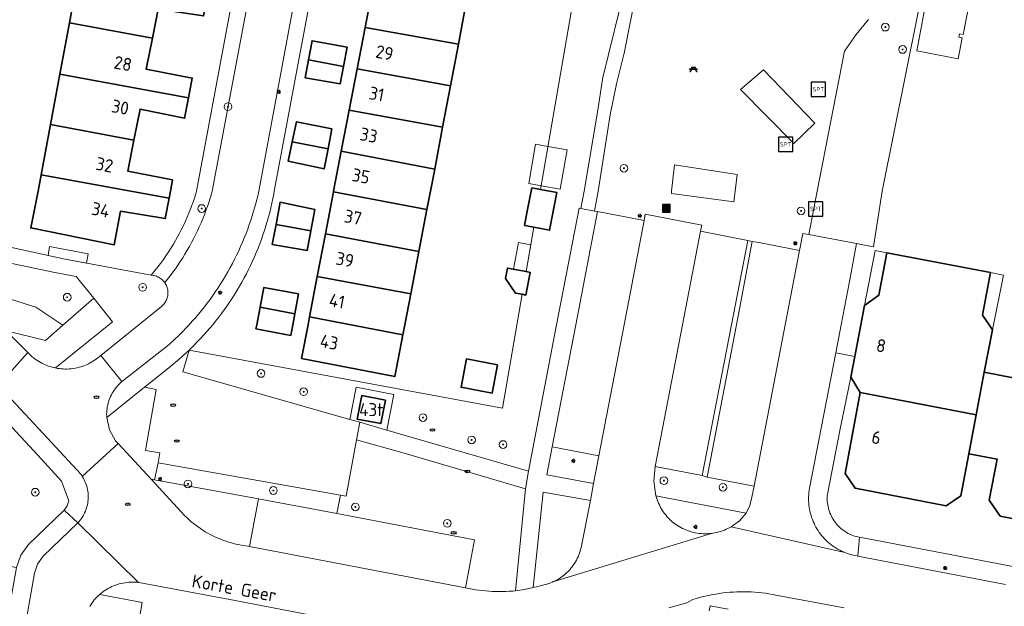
# Model space of a CAD drawing. Header units: metres. Extents: x 152610 to 160096, y 456114 to 462495.
# Tile 324 of 656: x 157505 to 157608, y 459957 to 460018. Entities that reach past the tile are written whole.
import ezdxf
from ezdxf.enums import TextEntityAlignment as Align

# ---------------------------------------------------------------- set-up
doc = ezdxf.new("R2010")
doc.units = ezdxf.units.M
doc.header["$LTSCALE"] = 0.5
doc.layers.get('0').update_dxf_attribs({"linetype": 'CONTINUOUS'})
for name, color, linetype, lineweight in [('B-PV-GR-BEPLANTING_CULTUUR_BOSPLANTSOEN-GV', 251, 'CONTINUOUS', 18), ('B-PV-GR-BEPLANTING_CULTUUR_HEESTERS-GV', 251, 'CONTINUOUS', 18), ('B-PV-GR-BOOM-S', 251, 'CONTINUOUS', 25), ('B-PV-GR-HAAG-GV', 251, 'CONTINUOUS', 13), ('B-PV-IE-MEUBILAIR-S', 251, 'CONTINUOUS', 25), ('B-PV-IE-MEUBILAIR_WEGMEUBILAIR-S', 251, 'CONTINUOUS', 25), ('B-PV-IE-MEUBILAIR_WEGMEUBILAIR_AFVALBAK-S', 251, 'CONTINUOUS', 25), ('B-PV-OG-BEBOUWING-GV', 6, 'CONTINUOUS', 35), ('B-PV-OG-BEBOUWING-T18', 1, 'CONTINUOUS', 18), ('B-PV-OG-BEBOUWING_OVERBOUWING-GV', 251, 'CONTINUOUS', 18), ('B-PV-OG-BEBOUWING_SCHUUR-GV', 251, 'CONTINUOUS', 18), ('B-PV-OG-TERREIN_BEGROEID-GV', 251, 'CONTINUOUS', 18), ('B-PV-OG-TOPOGRAFIE-T18', 1, 'CONTINUOUS', 18), ('B-PV-VH-GESLOTENVERHARDING_KUNSTSTOF-GV', 251, 'CONTINUOUS', 18), ('B-PV-VH-HALFVERHARDING_GRAVEL-GV', 251, 'CONTINUOUS', 18), ('B-PV-VH-ONVERHARD_ZAND-GV', 251, 'CONTINUOUS', 18), ('B-PV-VH-OPENVERHARDING_BETONSTRAATSTEEN-GV', 251, 'CONTINUOUS', 18), ('B-PV-VH-OPENVERHARDING_STRAATBAKSTEEN-GV', 251, 'CONTINUOUS', 18), ('B-PV-VH-OPENVERHARDING_TEGEL-GV', 251, 'CONTINUOUS', 18)]:
    doc.layers.add(name, color=color, linetype=linetype, lineweight=lineweight)
doc.styles.add('NLCS-ISO', font='NLCS-ISO.ttf')
doc.styles.add('NLCS-ISO-M750-T18', font='NLCS-ISO.ttf', dxfattribs={"height": 1.35})

# ---------------------------------------------------------------- blocks, each defined once
blk = doc.blocks.new('SIE-WEG_AFVALBAK-SO')
h = blk.add_hatch(color=256)
h.dxf.hatch_style = 1
h.paths.add_polyline_path([(-1.5, -1.5), (1.5, -1.5), (1.5, 1.5), (-1.5, 1.5)])
for points in [[(-2, -2), (2, -2), (2, 2), (-2, 2)], [(-1.5, -1.5), (1.5, -1.5), (1.5, 1.5), (-1.5, 1.5)]]:
    blk.add_lwpolyline(points, close=True)
blk = doc.blocks.new('SIE-MEUBILAIR_PAAL_LICHTMAST-SO')
for points in [[(-0.62, 0), (-1, 0)], [(-0.71, 0.71), (-0.44, 0.44)], [(0, 1), (0, 0.62)], [(0.44, 0.44), (0.71, 0.71)], [(1, 0), (0.62, 0)], [(-0.71, -0.71), (-0.44, -0.44)], [(0, -0.62), (0, -1)], [(0.44, -0.44), (0.71, -0.71)]]:
    blk.add_lwpolyline(points)
blk.add_circle((0, 0), 0.5)
blk = doc.blocks.new('SIE-MEUBILAIR_PUT_RIOOLPUT-SO')
blk.add_ellipse((0, 0), major_axis=(1.25, 0), ratio=0.54)
at = {"style": 'NLCS-ISO'}
blk.add_text('ri', height=0.75, dxfattribs=at).set_placement((-0.04, 0.07), align=Align.MIDDLE_CENTER)
blk = doc.blocks.new('SIE-WEG_SPEELTOESTEL-SO')
at = {"flags": 128}
blk.add_lwpolyline([(-3.75, -3.75), (3.75, -3.75), (3.75, 3.75), (-3.75, 3.75)], close=True, dxfattribs=at)
at = {"style": 'NLCS-ISO'}
blk.add_text('SPT', height=2.25, dxfattribs=at).set_placement((0, 0), align=Align.MIDDLE_CENTER)
blk = doc.blocks.new('SIE-WEG_PICKNICKTAFEL-SO')
at = {"color": 0, "linetype": 'ByBlock', "lineweight": 18}
for points in [[(-0.89, -0.2), (-1.64, -1.4), (-1.88, -1.4), (-1.12, -0.2), (-2, -0.2), (-2, 0), (-1, 0), (-0.5, 0.8), (-1, 0.8), (-1, 1), (1, 1), (1, 0.8), (0.5, 0.8), (1, 0), (2, 0), (2, -0.2), (1.12, -0.2), (1.88, -1.4), (1.64, -1.4), (0.89, -0.2)], [(-0.76, 0), (0.76, 0), (0.26, 0.8), (-0.26, 0.8)]]:
    blk.add_lwpolyline(points, close=True, dxfattribs=at)
blk = doc.blocks.new('SGR-BOOM_GBKN-SO')
at = {"linetype": 'ByBlock', "lineweight": 18}
h = blk.add_hatch(color=0, dxfattribs=at)
h.dxf.hatch_style = 1
edge = h.paths.add_edge_path()
edge.add_arc((0, 0), 0.25, 0, 360)
at = {"color": 0, "linetype": 'ByBlock', "lineweight": 18}
for radius in [2, 0.25]:
    blk.add_circle((0, 0), radius, dxfattribs=at)
at = {"color": 0, "linetype": 'ByBlock', "lineweight": 18, "style": 'NLCS-ISO'}
blk.add_attdef('SOORT', (2.5, 0), '', height=1.5, dxfattribs=at)

msp = doc.modelspace()

# ---------------------------------------------------------------- linework, layer by layer
at = {"layer": 'B-PV-GR-BEPLANTING_CULTUUR_BOSPLANTSOEN-GV', "flags": 128}
for points in [[(157593.684, 460017.902), (157592.395, 460016.336), (157591.176, 460014.59), (157588.344, 460000), (157587.466, 459995.479), (157592.439, 459994.543), (157592.928, 459994.451), (157594.208, 459994.21), (157595.117, 460000), (157600.031, 460024.584)], [(157562.991, 460020.51), (157559.463, 460000.196), (157561.184, 459999.864), (157560.427, 459995.936), (157558.779, 459996.254), (157557.975, 459991.622), (157558.396, 459991.541), (157557.942, 459989.185), (157557.564, 459989.258), (157555.505, 459977.401), (157522.822, 459983.445), (157522.178, 459981.19), (157539.593, 459976.212), (157540.239, 459979.586), (157544.167, 459978.833), (157543.451, 459975.1), (157558.215, 459970.831), (157561.155, 459986.086), (157563.498, 459998.242), (157563.682, 459998.207), (157564.026, 460000), (157565.434, 460008.231), (157565.923, 460011.63), (157565.94, 460011.704), (157568.408, 460021.745)]]:
    msp.add_lwpolyline(points, dxfattribs=at)
msp.add_lwpolyline([(157507.038, 459972.487), (157502.183, 459977.723), (157500, 459962.431), (157499.89, 459961.66), (157500, 459961.641), (157504.818, 459960.78), (157505.275, 459962.066), (157506.066, 459963.177), (157509.782, 459966.758), (157510.093, 459967.227), (157510.293, 459967.753), (157509.53, 459969.8)], close=True, dxfattribs=at)
at = {"layer": 'B-PV-GR-BEPLANTING_CULTUUR_HEESTERS-GV', "flags": 128}
for points in [[(157500, 459993.361), (157490.738, 459995.25), (157490.046, 459991.866), (157500, 459989.873), (157501.737, 459989.525), (157506.84, 459987.928), (157509.67, 459986.031), (157512.872, 459988.841), (157511.06, 459991.11), (157508.83, 459991.53)], [(157519.59, 459971.69), (157519.77, 459972.725), (157518.292, 459972.981), (157519.398, 459979.349), (157518.176, 459979.581), (157514.236, 459976.407), (157514.519, 459975.136), (157515.151, 459973.997), (157515.427, 459973.698), (157518.858, 459969.986), (157519.226, 459969.92)]]:
    msp.add_lwpolyline(points, close=True, dxfattribs=at)
for points in [[(157504.304, 459984.886), (157505.988, 459983.202), (157506.132, 459983.052), (157506.282, 459982.908), (157506.438, 459982.77), (157506.598, 459982.638), (157506.764, 459982.512), (157506.934, 459982.393), (157507.109, 459982.281), (157507.288, 459982.175), (157507.471, 459982.076), (157507.657, 459981.984), (157507.847, 459981.9), (157508.04, 459981.823), (157508.236, 459981.753), (157508.435, 459981.691), (157508.635, 459981.636), (157508.838, 459981.59), (157508.88, 459981.581), (157514.454, 459986.086), (157514.83, 459986.39), (157512.872, 459988.841), (157509.67, 459986.031), (157507.848, 459984.446), (157503.509, 459985.515)], [(157517.54, 459954.938), (157517.924, 459957.127), (157513.499, 459957.991), (157513.349, 459957.852), (157513.205, 459957.707), (157513.067, 459957.557), (157512.934, 459957.402), (157512.808, 459957.241), (157512.688, 459957.076), (157512.574, 459956.906), (157512.468, 459956.732)]]:
    msp.add_lwpolyline(points, dxfattribs=at)
at = {"layer": 'B-PV-GR-HAAG-GV', "flags": 128}
for points in [[(157500, 459989.873), (157490.046, 459991.866), (157489.5, 459989.2), (157494.103, 459988.341), (157498.056, 459987.631), (157500, 459987.199), (157501.353, 459986.729), (157502.634, 459986.086), (157503.078, 459985.811), (157503.509, 459985.515), (157507.848, 459984.446), (157509.67, 459986.031), (157506.84, 459987.928), (157501.737, 459989.525)], [(157519.59, 459971.69), (157519.226, 459969.92), (157530.076, 459967.961), (157538.228, 459966.409), (157538.622, 459968.326)]]:
    msp.add_lwpolyline(points, close=True, dxfattribs=at)
at = {"layer": 'B-PV-OG-BEBOUWING-GV', "flags": 128}
for points in [[(157524.742, 460020.337), (157511.331, 460022.921), (157510.341, 460017.569), (157519.002, 460015.947), (157519.608, 460018.981), (157524.33, 460018.266)], [(157551.728, 460019.684), (157542.012, 460021.447), (157541.17, 460017.059), (157550.907, 460015.347)], [(157519.002, 460015.947), (157510.341, 460017.569), (157509.347, 460012.196), (157522.758, 460009.739), (157523.143, 460011.789), (157518.356, 460012.716)], [(157550.907, 460015.347), (157541.17, 460017.059), (157540.344, 460012.754), (157550.078, 460010.97)], [(157539.307, 460015.03), (157535.649, 460015.68), (157535.281, 460013.681), (157538.921, 460013.014)], [(157538.921, 460013.014), (157535.281, 460013.681), (157534.937, 460011.809), (157538.57, 460011.183)], [(157550.078, 460010.97), (157540.344, 460012.754), (157539.52, 460008.457), (157549.267, 460006.688)], [(157522.758, 460009.739), (157509.347, 460012.196), (157508.379, 460006.962), (157517.064, 460005.323), (157517.709, 460008.558), (157522.359, 460007.617)], [(157549.267, 460006.688), (157539.52, 460008.457), (157538.696, 460004.167), (157548.438, 460002.311)], [(157517.064, 460005.323), (157508.379, 460006.962), (157507.405, 460001.7), (157520.757, 459999.286), (157520.9, 460000), (157521.109, 460001.177), (157516.422, 460002.105)], [(157537.703, 460006.498), (157534.031, 460007.248), (157533.585, 460005.141), (157537.312, 460004.431)], [(157537.312, 460004.431), (157533.585, 460005.141), (157533.158, 460003.125), (157536.918, 460002.351)], [(157548.438, 460002.311), (157538.696, 460004.167), (157537.897, 460000), (157537.887, 459999.946), (157547.631, 459998.089), (157548, 460000)], [(157520.757, 459999.286), (157507.405, 460001.7), (157507.091, 460000), (157506.306, 459996.187), (157515.017, 459994.427), (157515.653, 459997.915), (157520.328, 459997.152)], [(157547.631, 459998.089), (157537.887, 459999.946), (157537.049, 459995.57), (157546.788, 459993.719)], [(157558.57, 460000.368), (157558.097, 459997.913), (157557.813, 459996.44), (157558.779, 459996.254), (157560.427, 459995.936), (157561.184, 459999.864), (157559.463, 460000.196)], [(157535.951, 459998.113), (157532.314, 459998.848), (157531.889, 459996.55), (157535.517, 459995.861)], [(157535.517, 459995.861), (157531.889, 459996.55), (157531.499, 459994.447), (157535.124, 459993.825)], [(157546.788, 459993.719), (157537.049, 459995.57), (157536.197, 459991.122), (157545.935, 459989.304)], [(157606.412, 459991.52), (157595.602, 459993.58), (157594.76, 459989.16), (157593.25, 459988.11), (157592.866, 459986.086), (157592.24, 459982.788), (157591.83, 459980.63), (157592.83, 459979.01), (157604.926, 459976.714), (157605.757, 459981.141), (157606.6, 459985.57), (157606.253, 459986.086), (157605.57, 459987.1)], [(157557.975, 459991.622), (157556.039, 459991.996), (157555.831, 459990.916), (157556.862, 459989.393), (157557.564, 459989.258), (157557.942, 459989.185), (157558.396, 459991.541)], [(157545.935, 459989.304), (157536.197, 459991.122), (157535.391, 459986.91), (157545.109, 459985.023), (157545.314, 459986.086)], [(157534.234, 459989.325), (157530.609, 459989.959), (157530.221, 459987.914), (157533.844, 459987.21)], [(157533.844, 459987.21), (157530.221, 459987.914), (157529.874, 459986.086), (157529.795, 459985.671), (157533.432, 459984.974), (157533.637, 459986.086)], [(157545.109, 459985.023), (157535.391, 459986.91), (157535.233, 459986.086), (157534.562, 459982.582), (157544.273, 459980.694)], [(157621.798, 459983.906), (157611.282, 459985.949), (157609.587, 459984.805), (157608.756, 459980.56), (157605.757, 459981.141), (157604.926, 459976.714), (157604.161, 459972.643), (157607.103, 459972.073), (157606.282, 459967.82), (157607.427, 459966.126), (157617.943, 459964.083), (157619.638, 459965.228), (157622.943, 459982.212)], [(157554.99, 459981.905), (157551.749, 459982.524), (157551.186, 459979.577), (157554.428, 459978.958)], [(157604.926, 459976.714), (157592.83, 459979.01), (157591.25, 459970.59), (157592.29, 459969.04), (157601.79, 459967.22), (157603.31, 459968.24), (157604.161, 459972.643)], [(157543.29, 459978.237), (157540.835, 459978.709), (157540.364, 459976.253), (157542.819, 459975.781)]]:
    msp.add_lwpolyline(points, close=True, dxfattribs=at)
at = {"layer": 'B-PV-OG-BEBOUWING_OVERBOUWING-GV', "flags": 128}
for points in [[(157604.027, 460018.819), (157599.668, 460019.634), (157598.731, 460014.621), (157603.032, 460013.816), (157603.441, 460016.001), (157603.115, 460016.062), (157603.177, 460016.394), (157603.56, 460016.322)], [(157560.24, 460004.671), (157558.967, 460004.893), (157558.253, 460000.803), (157559.53, 460000.58), (157561.535, 460000.229), (157562.249, 460004.32)], [(157558.459, 459994.412), (157557.193, 459994.663), (157556.643, 459991.879), (157557.975, 459991.622)], [(157595.602, 459993.58), (157594.382, 459993.812), (157593.25, 459988.11), (157594.76, 459989.16)], [(157607.761, 459991.263), (157606.412, 459991.52), (157605.57, 459987.1), (157606.253, 459986.086), (157606.6, 459985.57)]]:
    msp.add_lwpolyline(points, close=True, dxfattribs=at)
at = {"layer": 'B-PV-OG-BEBOUWING_SCHUUR-GV', "flags": 128}
msp.add_lwpolyline([(157512.296, 459993.494), (157508.276, 459994.231), (157508.107, 459993.307), (157509.73, 459992.95), (157512.115, 459992.507)], close=True, dxfattribs=at)
at = {"layer": 'B-PV-OG-TERREIN_BEGROEID-GV', "flags": 128}
msp.add_lwpolyline([(157569.575, 460021.461), (157568.183, 460014.406), (157567.415, 460011.19), (157566.755, 460007.951), (157565.492, 460000), (157565.098, 459997.939), (157565.422, 459997.876), (157570.29, 459996.962), (157570.406, 459997.607), (157576.288, 459996.477), (157576.171, 459995.842), (157581.102, 459994.878), (157581.56, 459994.77), (157582.227, 459994.644), (157585.632, 459993.999), (157586.47, 459993.84), (157586.82, 459995.6), (157587.466, 459995.479), (157588.344, 460000), (157591.176, 460014.59), (157592.395, 460016.336), (157593.684, 460017.902)], dxfattribs=at)
for points in [[(157580.315, 460010.603), (157582.716, 460012.66), (157588.093, 460007.098), (157585.908, 460004.97)], [(157573.144, 460000), (157573.453, 460002.764), (157579.986, 460001.751), (157579.765, 460000), (157579.642, 459998.899), (157573.124, 459999.771)], [(157557.92, 459968.995), (157545.25, 459972.7), (157540.27, 459974.11), (157539.22, 459968.22), (157538.622, 459968.326), (157538.228, 459966.409), (157552.596, 459963.673), (157551.639, 459958.683), (157551.986, 459958.607), (157552.334, 459958.538), (157552.683, 459958.477), (157553.034, 459958.425), (157553.386, 459958.38), (157553.739, 459958.343), (157554.093, 459958.314), (157554.447, 459958.293), (157554.802, 459958.28), (157555.157, 459958.275), (157555.512, 459958.278), (157555.866, 459958.289), (157556.22, 459958.308), (157556.574, 459958.335), (157556.879, 459958.365)], [(157565.56, 459972.427), (157560.694, 459973.347), (157560.131, 459970.437), (157565.016, 459969.529)], [(157571.512, 459968.269), (157580.921, 459966.443), (157581.314, 459967.251), (157581.514, 459968.126), (157581.77, 459969.28), (157576.86, 459970.21), (157576.327, 459970.389), (157571.419, 459971.325), (157571.308, 459969.792)], [(157530.076, 459967.961), (157519.226, 459969.92), (157518.858, 459969.986), (157522.393, 459966.163), (157522.608, 459965.956), (157522.829, 459965.754), (157523.055, 459965.559), (157523.287, 459965.369), (157523.523, 459965.186), (157523.764, 459965.009), (157524.01, 459964.839), (157524.26, 459964.675), (157524.514, 459964.519), (157524.773, 459964.369), (157525.036, 459964.225), (157525.302, 459964.089), (157525.572, 459963.961), (157525.845, 459963.839), (157526.121, 459963.725), (157526.4, 459963.618), (157526.682, 459963.519), (157526.967, 459963.427), (157527.254, 459963.343), (157527.543, 459963.267), (157527.834, 459963.199), (157528.126, 459963.138), (157528.421, 459963.085), (157528.716, 459963.04), (157529.013, 459963.003), (157529.116, 459962.992)], [(157564.69, 459967.757), (157559.748, 459968.64), (157558.715, 459958.699), (157559.337, 459958.847), (157559.955, 459959.014), (157560.15, 459959.067), (157560.343, 459959.128), (157560.534, 459959.197), (157560.721, 459959.273), (157560.743, 459959.282), (157560.906, 459959.356), (157561.087, 459959.447), (157561.264, 459959.545), (157561.438, 459959.649), (157561.606, 459959.761), (157561.771, 459959.879), (157561.931, 459960.003), (157562.085, 459960.134), (157562.235, 459960.27), (157562.377, 459960.411), (157562.515, 459960.559), (157562.647, 459960.712), (157562.773, 459960.87), (157562.893, 459961.034), (157563.006, 459961.201), (157563.112, 459961.374), (157563.212, 459961.55), (157563.304, 459961.73), (157563.39, 459961.913), (157563.468, 459962.1), (157563.538, 459962.29), (157563.601, 459962.482), (157563.656, 459962.677), (157563.704, 459962.874)]]:
    msp.add_lwpolyline(points, close=True, dxfattribs=at)
at = {"layer": 'B-PV-VH-GESLOTENVERHARDING_KUNSTSTOF-GV', "flags": 128}
msp.add_lwpolyline([(157588.093, 460007.098), (157582.716, 460012.66), (157580.315, 460010.603), (157585.908, 460004.97)], close=True, dxfattribs=at)
at = {"layer": 'B-PV-VH-HALFVERHARDING_GRAVEL-GV', "flags": 128}
msp.add_lwpolyline([(157568.408, 460021.745), (157565.94, 460011.704), (157565.923, 460011.63), (157565.434, 460008.231), (157564.026, 460000), (157563.682, 459998.207), (157565.098, 459997.939), (157565.492, 460000), (157566.755, 460007.951), (157567.415, 460011.19), (157568.183, 460014.406), (157569.575, 460021.461)], dxfattribs=at)
at = {"layer": 'B-PV-VH-ONVERHARD_ZAND-GV', "flags": 128}
for points in [[(157500, 459989.873), (157490.046, 459991.866), (157489.5, 459989.2), (157494.103, 459988.341), (157498.056, 459987.631), (157500, 459987.199), (157501.353, 459986.729), (157502.634, 459986.086), (157503.078, 459985.811), (157503.509, 459985.515), (157507.848, 459984.446), (157509.67, 459986.031), (157506.84, 459987.928), (157501.737, 459989.525)], [(157519.59, 459971.69), (157519.226, 459969.92), (157530.076, 459967.961), (157538.228, 459966.409), (157538.622, 459968.326)]]:
    msp.add_lwpolyline(points, close=True, dxfattribs=at)
at = {"layer": 'B-PV-VH-OPENVERHARDING_BETONSTRAATSTEEN-GV', "flags": 128}
for points in [[(157570.29, 459996.962), (157565.422, 459997.876), (157563.149, 459986.086), (157560.694, 459973.347), (157565.56, 459972.427), (157568.193, 459986.086)], [(157576.288, 459996.477), (157570.406, 459997.607), (157570.29, 459996.962), (157568.193, 459986.086), (157565.56, 459972.427), (157565.016, 459969.529), (157564.69, 459967.757), (157563.704, 459962.874), (157563.656, 459962.677), (157563.601, 459962.482), (157563.538, 459962.29), (157563.468, 459962.1), (157563.39, 459961.913), (157563.304, 459961.73), (157563.212, 459961.55), (157563.112, 459961.374), (157563.006, 459961.201), (157562.893, 459961.034), (157562.773, 459960.87), (157562.647, 459960.712), (157562.515, 459960.559), (157562.377, 459960.411), (157562.235, 459960.27), (157562.085, 459960.134), (157561.931, 459960.003), (157561.771, 459959.879), (157561.606, 459959.761), (157561.438, 459959.649), (157561.264, 459959.545), (157561.087, 459959.447), (157560.906, 459959.356), (157560.743, 459959.282), (157577.405, 459964.354), (157577.251, 459964.335), (157577.045, 459964.315), (157576.84, 459964.304), (157576.633, 459964.301), (157576.427, 459964.306), (157576.222, 459964.319), (157576.016, 459964.339), (157575.812, 459964.368), (157575.609, 459964.405), (157575.408, 459964.449), (157575.208, 459964.501), (157575.011, 459964.561), (157574.816, 459964.629), (157574.624, 459964.704), (157574.474, 459964.769), (157574.288, 459964.857), (157574.105, 459964.952), (157573.926, 459965.054), (157573.751, 459965.163), (157573.581, 459965.279), (157573.415, 459965.402), (157573.254, 459965.53), (157573.098, 459965.665), (157572.948, 459965.806), (157572.803, 459965.953), (157572.663, 459966.105), (157572.53, 459966.262), (157572.403, 459966.424), (157572.283, 459966.592), (157572.169, 459966.763), (157572.062, 459966.939), (157571.961, 459967.12), (157571.868, 459967.303), (157571.782, 459967.491), (157571.703, 459967.681), (157571.632, 459967.875), (157571.568, 459968.071), (157571.512, 459968.269), (157571.308, 459969.792), (157571.419, 459971.325), (157574.28, 459986.086), (157576.171, 459995.842)], [(157581.102, 459994.878), (157576.171, 459995.842), (157574.28, 459986.086), (157571.419, 459971.325), (157576.327, 459970.389), (157579.388, 459986.086)], [(157587.466, 459995.479), (157586.82, 459995.6), (157586.47, 459993.84), (157584.986, 459986.086), (157581.77, 459969.28), (157581.514, 459968.126), (157581.314, 459967.251), (157580.921, 459966.443), (157580.226, 459965.635), (157579.346, 459965.033), (157591.214, 459962.351), (157591.079, 459962.407), (157590.879, 459962.498), (157590.682, 459962.595), (157590.489, 459962.7), (157590.3, 459962.812), (157590.115, 459962.93), (157589.935, 459963.055), (157589.76, 459963.187), (157589.589, 459963.325), (157589.423, 459963.469), (157589.263, 459963.619), (157589.108, 459963.775), (157588.959, 459963.936), (157588.816, 459964.102), (157588.68, 459964.274), (157588.549, 459964.451), (157588.425, 459964.632), (157588.308, 459964.817), (157588.198, 459965.007), (157588.094, 459965.201), (157587.998, 459965.398), (157587.909, 459965.599), (157587.828, 459965.802), (157587.753, 459966.009), (157587.687, 459966.218), (157587.628, 459966.429), (157587.577, 459966.643), (157587.533, 459966.858), (157587.498, 459967.075), (157587.47, 459967.293), (157587.451, 459967.511), (157587.439, 459967.73), (157587.435, 459967.95), (157587.44, 459968.169), (157587.452, 459968.388), (157587.473, 459968.607), (157587.501, 459968.824), (157587.537, 459969.041), (157590.266, 459983.165), (157590.829, 459986.086), (157591.7, 459990.61), (157592.439, 459994.543)], [(157552.596, 459963.673), (157538.228, 459966.409), (157530.076, 459967.961), (157529.116, 459962.992), (157551.639, 459958.683)]]:
    msp.add_lwpolyline(points, close=True, dxfattribs=at)
at = {"layer": 'B-PV-VH-OPENVERHARDING_STRAATBAKSTEEN-GV', "flags": 128}
for points in [[(157542.504, 460091.665), (157525.233, 460000.001), (157525.152, 459999.718), (157525.02, 459999.28), (157524.881, 459998.845), (157524.733, 459998.412), (157524.579, 459997.981), (157524.416, 459997.554), (157524.247, 459997.129), (157524.07, 459996.708), (157523.885, 459996.289), (157523.694, 459995.874), (157523.495, 459995.463), (157523.289, 459995.055), (157523.075, 459994.65), (157522.855, 459994.249), (157522.628, 459993.853), (157522.394, 459993.46), (157522.153, 459993.072), (157521.905, 459992.687), (157521.651, 459992.307), (157521.39, 459991.932), (157521.122, 459991.561), (157520.848, 459991.195), (157520.568, 459990.834), (157520.281, 459990.478), (157520.337, 459990.393), (157520.398, 459990.288), (157520.452, 459990.18), (157520.498, 459990.067), (157520.537, 459989.953), (157520.568, 459989.835), (157520.592, 459989.716), (157520.608, 459989.596), (157520.615, 459989.475), (157520.615, 459989.353), (157520.606, 459989.232), (157520.59, 459989.112), (157520.566, 459988.993), (157520.534, 459988.876), (157520.495, 459988.761), (157520.448, 459988.649), (157520.393, 459988.541), (157520.332, 459988.436), (157520.264, 459988.336), (157520.189, 459988.24), (157520.109, 459988.149), (157520.022, 459988.064), (157519.93, 459987.985), (157517.579, 459986.086), (157513.634, 459982.9), (157515.816, 459980.17), (157515.906, 459980.245), (157520.742, 459984.04), (157521.808, 459985.038), (157522.824, 459986.086), (157523.154, 459986.449), (157523.478, 459986.818), (157523.795, 459987.191), (157524.107, 459987.57), (157524.412, 459987.954), (157524.712, 459988.343), (157525.004, 459988.736), (157525.291, 459989.135), (157525.57, 459989.538), (157525.843, 459989.945), (157526.11, 459990.357), (157526.369, 459990.773), (157526.622, 459991.194), (157526.868, 459991.618), (157527.107, 459992.046), (157527.339, 459992.479), (157527.564, 459992.915), (157527.782, 459993.354), (157527.993, 459993.797), (157528.196, 459994.244), (157528.392, 459994.693), (157528.581, 459995.146), (157528.762, 459995.602), (157528.936, 459996.06), (157529.102, 459996.522), (157529.261, 459996.986), (157529.412, 459997.453), (157529.556, 459997.922), (157529.691, 459998.393), (157529.819, 459998.867), (157529.94, 459999.342), (157530.053, 459999.82), (157530.093, 460000), (157546.617, 460088.633)], [(157502.911, 459979.741), (157505.988, 459983.202), (157504.304, 459984.886)], [(157503.39, 459979.26), (157508.509, 459973.776), (157511.121, 459970.978), (157511.169, 459970.93), (157511.29, 459970.801), (157511.406, 459970.666), (157511.516, 459970.526), (157511.619, 459970.381), (157511.687, 459970.277), (157515.427, 459973.698), (157515.151, 459973.997), (157514.519, 459975.136), (157514.236, 459976.407), (157514.227, 459976.579), (157514.225, 459976.769), (157514.23, 459976.959), (157514.244, 459977.148), (157514.265, 459977.337), (157514.295, 459977.525), (157514.332, 459977.711), (157514.377, 459977.896), (157514.43, 459978.078), (157514.491, 459978.258), (157514.559, 459978.435), (157514.634, 459978.61), (157514.717, 459978.781), (157514.807, 459978.948), (157514.904, 459979.112), (157515.007, 459979.271), (157515.117, 459979.426), (157515.234, 459979.576), (157515.357, 459979.721), (157515.486, 459979.86), (157515.62, 459979.994), (157515.761, 459980.123), (157515.816, 459980.17), (157513.634, 459982.9), (157513.177, 459982.531), (157513.035, 459982.429), (157512.862, 459982.314), (157512.685, 459982.206), (157512.504, 459982.105), (157512.319, 459982.011), (157512.13, 459981.924), (157511.939, 459981.844), (157511.744, 459981.772), (157511.547, 459981.707), (157511.348, 459981.65), (157511.146, 459981.601), (157510.943, 459981.559), (157510.738, 459981.525), (157510.532, 459981.5), (157510.325, 459981.482), (157510.118, 459981.472), (157509.91, 459981.47), (157509.703, 459981.477), (157509.496, 459981.491), (157509.289, 459981.513), (157509.084, 459981.543), (157508.88, 459981.581), (157508.838, 459981.59), (157508.635, 459981.636), (157508.435, 459981.691), (157508.236, 459981.753), (157508.04, 459981.823), (157507.847, 459981.9), (157507.657, 459981.984), (157507.471, 459982.076), (157507.288, 459982.175), (157507.109, 459982.281), (157506.934, 459982.393), (157506.764, 459982.512), (157506.598, 459982.638), (157506.438, 459982.77), (157506.282, 459982.908), (157506.132, 459983.052), (157505.988, 459983.202), (157502.911, 459979.741)], [(157607.97, 459959.03), (157592.586, 459961.981), (157592.552, 459961.986), (157592.336, 459962.023), (157592.121, 459962.068), (157591.908, 459962.12), (157591.697, 459962.181), (157591.488, 459962.249), (157591.282, 459962.324), (157591.214, 459962.351), (157579.346, 459965.033), (157579.205, 459964.953), (157579.022, 459964.858), (157578.836, 459964.769), (157578.646, 459964.688), (157578.453, 459964.615), (157578.258, 459964.549), (157578.06, 459964.49), (157577.86, 459964.44), (157577.659, 459964.397), (157577.455, 459964.362), (157577.405, 459964.354), (157560.743, 459959.282), (157560.721, 459959.273), (157560.534, 459959.197), (157560.343, 459959.128), (157560.15, 459959.067), (157559.955, 459959.014), (157559.337, 459958.847), (157558.715, 459958.699), (157557.801, 459958.512), (157556.879, 459958.365), (157556.574, 459958.335), (157556.22, 459958.308), (157555.866, 459958.289), (157555.512, 459958.278), (157555.157, 459958.275), (157554.802, 459958.28), (157554.447, 459958.293), (157554.093, 459958.314), (157553.739, 459958.343), (157553.386, 459958.38), (157553.034, 459958.425), (157552.683, 459958.477), (157552.334, 459958.538), (157551.986, 459958.607), (157551.639, 459958.683), (157529.116, 459962.992), (157529.013, 459963.003), (157528.716, 459963.04), (157528.421, 459963.085), (157528.126, 459963.138), (157527.834, 459963.199), (157527.543, 459963.267), (157527.254, 459963.343), (157526.967, 459963.427), (157526.682, 459963.519), (157526.4, 459963.618), (157526.121, 459963.725), (157525.845, 459963.839), (157525.572, 459963.961), (157525.302, 459964.089), (157525.036, 459964.225), (157524.773, 459964.369), (157524.514, 459964.519), (157524.26, 459964.675), (157524.01, 459964.839), (157523.764, 459965.009), (157523.523, 459965.186), (157523.287, 459965.369), (157523.055, 459965.559), (157522.829, 459965.754), (157522.608, 459965.956), (157522.393, 459966.163), (157518.858, 459969.986), (157515.427, 459973.698), (157511.687, 459970.277), (157511.716, 459970.231), (157511.806, 459970.078), (157511.888, 459969.921), (157511.964, 459969.76), (157512.032, 459969.595), (157512.093, 459969.428), (157512.147, 459969.259), (157512.192, 459969.087), (157512.23, 459968.913), (157512.26, 459968.738), (157512.282, 459968.561), (157512.296, 459968.384), (157512.303, 459968.206), (157512.301, 459968.028), (157512.291, 459967.851), (157512.273, 459967.674), (157512.247, 459967.498), (157512.214, 459967.323), (157512.172, 459967.15), (157512.123, 459966.979), (157512.066, 459966.81), (157512.002, 459966.645), (157511.93, 459966.482), (157511.851, 459966.323), (157511.765, 459966.167), (157511.672, 459966.015), (157511.572, 459965.868), (157511.466, 459965.725), (157511.354, 459965.587), (157511.235, 459965.455), (157511.216, 459965.438), (157517.558, 459959.227), (157517.571, 459959.225), (157527.642, 459957.336), (157549.818, 459953.073)], [(157512.468, 459956.732), (157512.574, 459956.906), (157512.688, 459957.076), (157512.808, 459957.241), (157512.934, 459957.402), (157513.067, 459957.557), (157513.205, 459957.707), (157513.349, 459957.852), (157513.499, 459957.991), (157513.55, 459958.034), (157513.71, 459958.163), (157513.875, 459958.285), (157514.044, 459958.401), (157514.218, 459958.51), (157514.396, 459958.613), (157514.578, 459958.708), (157514.764, 459958.796), (157514.953, 459958.877), (157515.144, 459958.951), (157515.339, 459959.016), (157515.536, 459959.075), (157515.735, 459959.125), (157515.936, 459959.168), (157516.138, 459959.203), (157516.341, 459959.23), (157516.546, 459959.249), (157516.751, 459959.26), (157516.956, 459959.264), (157517.162, 459959.259), (157517.367, 459959.246), (157517.558, 459959.227), (157511.216, 459965.438), (157507.6, 459961.97), (157507.014, 459961.147), (157506.698, 459960.187), (157505.55, 459953.66)], [(157572.855, 459956.575), (157574.752, 459957.107), (157575.371, 459957.446), (157575.59, 459957.514), (157575.946, 459957.619), (157576.304, 459957.715), (157576.664, 459957.804), (157577.026, 459957.886), (157577.389, 459957.959), (157577.754, 459958.024), (157578.121, 459958.082), (157578.488, 459958.132), (157578.857, 459958.173), (157579.226, 459958.207), (157579.596, 459958.233), (157579.966, 459958.251), (157580.337, 459958.261), (157580.708, 459958.262), (157581.079, 459958.256), (157581.449, 459958.242), (157581.82, 459958.22), (157582.189, 459958.19), (157582.558, 459958.152), (157582.926, 459958.106), (157583.293, 459958.052), (157583.659, 459957.99), (157584.023, 459957.92), (157591.147, 459956.577)]]:
    msp.add_lwpolyline(points, dxfattribs=at)
msp.add_lwpolyline([(157582.227, 459994.644), (157581.56, 459994.77), (157579.898, 459986.086), (157576.86, 459970.21), (157581.77, 459969.28), (157584.986, 459986.086), (157586.47, 459993.84), (157585.632, 459993.999)], close=True, dxfattribs=at)
at = {"layer": 'B-PV-VH-OPENVERHARDING_TEGEL-GV', "flags": 128}
for points in [[(157540.841, 460092.412), (157523.606, 460000.001), (157523.519, 459999.716), (157523.383, 459999.295), (157523.24, 459998.878), (157523.089, 459998.462), (157522.931, 459998.05), (157522.766, 459997.64), (157522.593, 459997.234), (157522.412, 459996.83), (157522.225, 459996.43), (157522.03, 459996.034), (157521.828, 459995.641), (157521.619, 459995.251), (157521.403, 459994.866), (157521.18, 459994.485), (157520.95, 459994.107), (157520.713, 459993.734), (157520.47, 459993.365), (157520.22, 459993.001), (157519.963, 459992.641), (157519.7, 459992.287), (157519.431, 459991.936), (157519.155, 459991.591), (157518.873, 459991.251), (157518.945, 459991.245), (157519.066, 459991.23), (157519.186, 459991.206), (157519.304, 459991.175), (157519.42, 459991.136), (157519.533, 459991.089), (157519.642, 459991.036), (157519.748, 459990.975), (157519.85, 459990.907), (157519.947, 459990.833), (157520.039, 459990.753), (157520.126, 459990.666), (157520.206, 459990.575), (157520.281, 459990.478), (157520.568, 459990.834), (157520.848, 459991.195), (157521.122, 459991.561), (157521.39, 459991.932), (157521.651, 459992.307), (157521.905, 459992.687), (157522.153, 459993.072), (157522.394, 459993.46), (157522.628, 459993.853), (157522.855, 459994.249), (157523.075, 459994.65), (157523.289, 459995.055), (157523.495, 459995.463), (157523.694, 459995.874), (157523.885, 459996.289), (157524.07, 459996.708), (157524.247, 459997.129), (157524.416, 459997.554), (157524.579, 459997.981), (157524.733, 459998.412), (157524.881, 459998.845), (157525.02, 459999.28), (157525.152, 459999.718), (157525.233, 460000.001), (157542.504, 460091.665)], [(157546.617, 460088.633), (157530.093, 460000), (157530.053, 459999.82), (157529.94, 459999.342), (157529.819, 459998.867), (157529.691, 459998.393), (157529.556, 459997.922), (157529.412, 459997.453), (157529.261, 459996.986), (157529.102, 459996.522), (157528.936, 459996.06), (157528.762, 459995.602), (157528.581, 459995.146), (157528.392, 459994.693), (157528.196, 459994.244), (157527.993, 459993.797), (157527.782, 459993.354), (157527.564, 459992.915), (157527.339, 459992.479), (157527.107, 459992.046), (157526.868, 459991.618), (157526.622, 459991.194), (157526.369, 459990.773), (157526.11, 459990.357), (157525.843, 459989.945), (157525.57, 459989.538), (157525.291, 459989.135), (157525.004, 459988.736), (157524.712, 459988.343), (157524.412, 459987.954), (157524.107, 459987.57), (157523.795, 459987.191), (157523.478, 459986.818), (157523.154, 459986.449), (157522.824, 459986.086), (157521.808, 459985.038), (157520.742, 459984.04), (157515.906, 459980.245), (157515.816, 459980.17), (157515.761, 459980.123), (157515.62, 459979.994), (157515.486, 459979.86), (157515.357, 459979.721), (157515.234, 459979.576), (157515.117, 459979.426), (157515.007, 459979.271), (157514.904, 459979.112), (157514.807, 459978.948), (157514.717, 459978.781), (157514.634, 459978.61), (157514.559, 459978.435), (157514.491, 459978.258), (157514.43, 459978.078), (157514.377, 459977.896), (157514.332, 459977.711), (157514.295, 459977.525), (157514.265, 459977.337), (157514.244, 459977.148), (157514.23, 459976.959), (157514.225, 459976.769), (157514.227, 459976.579), (157514.236, 459976.407), (157518.176, 459979.581), (157518.82, 459980.1), (157520.724, 459981.606), (157521.795, 459982.5), (157522.822, 459983.445), (157524.092, 459984.728), (157525.283, 459986.086), (157525.592, 459986.467), (157525.895, 459986.852), (157526.192, 459987.243), (157526.482, 459987.638), (157526.765, 459988.038), (157527.043, 459988.443), (157527.313, 459988.852), (157527.577, 459989.266), (157527.834, 459989.683), (157528.084, 459990.105), (157528.327, 459990.531), (157528.563, 459990.961), (157528.793, 459991.394), (157529.015, 459991.832), (157529.229, 459992.272), (157529.437, 459992.717), (157529.638, 459993.164), (157529.831, 459993.615), (157530.016, 459994.069), (157530.195, 459994.526), (157530.366, 459994.986), (157530.529, 459995.448), (157530.685, 459995.913), (157530.833, 459996.381), (157530.973, 459996.85), (157531.106, 459997.323), (157531.231, 459997.797), (157531.348, 459998.273), (157531.458, 459998.751), (157531.56, 459999.231), (157531.654, 459999.712), (157531.706, 460000), (157547.963, 460086.669)], [(157500, 459993.361), (157508.83, 459991.53), (157511.06, 459991.11), (157512.872, 459988.841), (157514.83, 459986.39), (157514.454, 459986.086), (157508.88, 459981.581), (157509.084, 459981.543), (157509.289, 459981.513), (157509.496, 459981.491), (157509.703, 459981.477), (157509.91, 459981.47), (157510.118, 459981.472), (157510.325, 459981.482), (157510.532, 459981.5), (157510.738, 459981.525), (157510.943, 459981.559), (157511.146, 459981.601), (157511.348, 459981.65), (157511.547, 459981.707), (157511.744, 459981.772), (157511.939, 459981.844), (157512.13, 459981.924), (157512.319, 459982.011), (157512.504, 459982.105), (157512.685, 459982.206), (157512.862, 459982.314), (157513.035, 459982.429), (157513.177, 459982.531), (157513.634, 459982.9), (157517.579, 459986.086), (157519.93, 459987.985), (157520.022, 459988.064), (157520.109, 459988.149), (157520.189, 459988.24), (157520.264, 459988.336), (157520.332, 459988.436), (157520.393, 459988.541), (157520.448, 459988.649), (157520.495, 459988.761), (157520.534, 459988.876), (157520.566, 459988.993), (157520.59, 459989.112), (157520.606, 459989.232), (157520.615, 459989.353), (157520.615, 459989.475), (157520.608, 459989.596), (157520.592, 459989.716), (157520.568, 459989.835), (157520.537, 459989.953), (157520.498, 459990.067), (157520.452, 459990.18), (157520.398, 459990.288), (157520.337, 459990.393), (157520.281, 459990.478), (157520.206, 459990.575), (157520.126, 459990.666), (157520.039, 459990.753), (157519.947, 459990.833), (157519.85, 459990.907), (157519.748, 459990.975), (157519.642, 459991.036), (157519.533, 459991.089), (157519.42, 459991.136), (157519.304, 459991.175), (157519.186, 459991.206), (157519.066, 459991.23), (157518.945, 459991.245), (157518.873, 459991.251), (157509.73, 459992.95), (157500, 459995.092)], [(157502.183, 459977.723), (157507.038, 459972.487), (157509.53, 459969.8), (157510.293, 459967.753), (157510.093, 459967.227), (157509.782, 459966.758), (157511.216, 459965.438), (157511.235, 459965.455), (157511.354, 459965.587), (157511.466, 459965.725), (157511.572, 459965.868), (157511.672, 459966.015), (157511.765, 459966.167), (157511.851, 459966.323), (157511.93, 459966.482), (157512.002, 459966.645), (157512.066, 459966.81), (157512.123, 459966.979), (157512.172, 459967.15), (157512.214, 459967.323), (157512.247, 459967.498), (157512.273, 459967.674), (157512.291, 459967.851), (157512.301, 459968.028), (157512.303, 459968.206), (157512.296, 459968.384), (157512.282, 459968.561), (157512.26, 459968.738), (157512.23, 459968.913), (157512.192, 459969.087), (157512.147, 459969.259), (157512.093, 459969.428), (157512.032, 459969.595), (157511.964, 459969.76), (157511.888, 459969.921), (157511.806, 459970.078), (157511.716, 459970.231), (157511.687, 459970.277), (157511.619, 459970.381), (157511.516, 459970.526), (157511.406, 459970.666), (157511.29, 459970.801), (157511.169, 459970.93), (157511.121, 459970.978), (157508.509, 459973.776), (157503.39, 459979.26)], [(157625.27, 459957.72), (157592.74, 459963.935), (157592.586, 459961.981), (157607.97, 459959.03)], [(157549.818, 459953.073), (157527.642, 459957.336), (157517.571, 459959.225), (157517.558, 459959.227), (157517.367, 459959.246), (157517.162, 459959.259), (157516.956, 459959.264), (157516.751, 459959.26), (157516.546, 459959.249), (157516.341, 459959.23), (157516.138, 459959.203), (157515.936, 459959.168), (157515.735, 459959.125), (157515.536, 459959.075), (157515.339, 459959.016), (157515.144, 459958.951), (157514.953, 459958.877), (157514.764, 459958.796), (157514.578, 459958.708), (157514.396, 459958.613), (157514.218, 459958.51), (157514.044, 459958.401), (157513.875, 459958.285), (157513.71, 459958.163), (157513.55, 459958.034), (157513.499, 459957.991), (157517.924, 459957.127), (157517.54, 459954.938)], [(157591.147, 459956.577), (157584.023, 459957.92), (157583.659, 459957.99), (157583.293, 459958.052), (157582.926, 459958.106), (157582.558, 459958.152), (157582.189, 459958.19), (157581.82, 459958.22), (157581.449, 459958.242), (157581.079, 459958.256), (157580.708, 459958.262), (157580.337, 459958.261), (157579.966, 459958.251), (157579.596, 459958.233), (157579.226, 459958.207), (157578.857, 459958.173), (157578.488, 459958.132), (157578.121, 459958.082), (157577.754, 459958.024), (157577.389, 459957.959), (157577.026, 459957.886), (157576.664, 459957.804), (157576.304, 459957.715), (157575.946, 459957.619), (157575.59, 459957.514), (157575.371, 459957.446), (157574.752, 459957.107), (157572.855, 459956.575)], [(157577.08, 459956.27), (157577.173, 459956.799), (157579.047, 459956.438)]]:
    msp.add_lwpolyline(points, dxfattribs=at)
for points in [[(157579.986, 460001.751), (157573.453, 460002.764), (157573.144, 460000), (157573.124, 459999.771), (157579.642, 459998.899), (157579.765, 460000)], [(157563.682, 459998.207), (157563.498, 459998.242), (157561.155, 459986.086), (157558.215, 459970.831), (157557.92, 459968.995), (157556.879, 459958.365), (157557.801, 459958.512), (157558.715, 459958.699), (157559.748, 459968.64), (157564.69, 459967.757), (157565.016, 459969.529), (157560.131, 459970.437), (157560.694, 459973.347), (157563.149, 459986.086), (157565.422, 459997.876), (157565.098, 459997.939)], [(157581.56, 459994.77), (157581.102, 459994.878), (157579.388, 459986.086), (157576.327, 459970.389), (157576.86, 459970.21), (157579.898, 459986.086)], [(157540.614, 459975.918), (157539.593, 459976.212), (157522.178, 459981.19), (157522.822, 459983.445), (157521.795, 459982.5), (157520.724, 459981.606), (157518.82, 459980.1), (157518.176, 459979.581), (157519.398, 459979.349), (157518.292, 459972.981), (157519.77, 459972.725), (157519.59, 459971.69), (157538.622, 459968.326), (157539.22, 459968.22), (157540.27, 459974.11)], [(157592.24, 459982.788), (157590.266, 459983.165), (157587.537, 459969.041), (157587.501, 459968.824), (157587.473, 459968.607), (157587.452, 459968.388), (157587.44, 459968.169), (157587.435, 459967.95), (157587.439, 459967.73), (157587.451, 459967.511), (157587.47, 459967.293), (157587.498, 459967.075), (157587.533, 459966.858), (157587.577, 459966.643), (157587.628, 459966.429), (157587.687, 459966.218), (157587.753, 459966.009), (157587.828, 459965.802), (157587.909, 459965.599), (157587.998, 459965.398), (157588.094, 459965.201), (157588.198, 459965.007), (157588.308, 459964.817), (157588.425, 459964.632), (157588.549, 459964.451), (157588.68, 459964.274), (157588.816, 459964.102), (157588.959, 459963.936), (157589.108, 459963.775), (157589.263, 459963.619), (157589.423, 459963.469), (157589.589, 459963.325), (157589.76, 459963.187), (157589.935, 459963.055), (157590.115, 459962.93), (157590.3, 459962.812), (157590.489, 459962.7), (157590.682, 459962.595), (157590.879, 459962.498), (157591.079, 459962.407), (157591.214, 459962.351), (157591.282, 459962.324), (157591.488, 459962.249), (157591.697, 459962.181), (157591.908, 459962.12), (157592.121, 459962.068), (157592.336, 459962.023), (157592.552, 459961.986), (157592.586, 459961.981), (157592.74, 459963.935), (157592.573, 459963.969), (157592.398, 459964.013), (157592.224, 459964.064), (157592.053, 459964.123), (157591.885, 459964.19), (157591.72, 459964.264), (157591.558, 459964.345), (157591.4, 459964.433), (157591.246, 459964.528), (157591.096, 459964.63), (157590.951, 459964.738), (157590.811, 459964.853), (157590.676, 459964.973), (157590.547, 459965.1), (157590.423, 459965.232), (157590.305, 459965.37), (157590.194, 459965.512), (157590.089, 459965.659), (157589.99, 459965.811), (157589.898, 459965.967), (157589.814, 459966.127), (157589.736, 459966.291), (157589.666, 459966.458), (157589.603, 459966.627), (157589.548, 459966.8), (157589.5, 459966.974), (157589.46, 459967.151), (157589.428, 459967.329), (157589.404, 459967.508), (157589.388, 459967.689), (157589.38, 459967.87), (157589.38, 459968.05), (157589.387, 459968.231), (157589.403, 459968.412), (157589.427, 459968.591), (157590.7, 459975.06), (157591.83, 459980.63)], [(157543.451, 459975.1), (157540.614, 459975.918), (157540.27, 459974.11), (157545.25, 459972.7), (157557.92, 459968.995), (157558.215, 459970.831)], [(157580.921, 459966.443), (157571.512, 459968.269), (157571.568, 459968.071), (157571.632, 459967.875), (157571.703, 459967.681), (157571.782, 459967.491), (157571.868, 459967.303), (157571.961, 459967.12), (157572.062, 459966.939), (157572.169, 459966.763), (157572.283, 459966.592), (157572.403, 459966.424), (157572.53, 459966.262), (157572.663, 459966.105), (157572.803, 459965.953), (157572.948, 459965.806), (157573.098, 459965.665), (157573.254, 459965.53), (157573.415, 459965.402), (157573.581, 459965.279), (157573.751, 459965.163), (157573.926, 459965.054), (157574.105, 459964.952), (157574.288, 459964.857), (157574.474, 459964.769), (157574.624, 459964.704), (157574.816, 459964.629), (157575.011, 459964.561), (157575.208, 459964.501), (157575.408, 459964.449), (157575.609, 459964.405), (157575.812, 459964.368), (157576.016, 459964.339), (157576.222, 459964.319), (157576.427, 459964.306), (157576.633, 459964.301), (157576.84, 459964.304), (157577.045, 459964.315), (157577.251, 459964.335), (157577.405, 459964.354), (157577.455, 459964.362), (157577.659, 459964.397), (157577.86, 459964.44), (157578.06, 459964.49), (157578.258, 459964.549), (157578.453, 459964.615), (157578.646, 459964.688), (157578.836, 459964.769), (157579.022, 459964.858), (157579.205, 459964.953), (157579.346, 459965.033), (157580.226, 459965.635)], [(157501.36, 459941.45), (157500.413, 459936.112), (157502.245, 459935.525), (157502.67, 459937.66), (157503.156, 459940.356), (157503.23, 459940.769), (157505.55, 459953.66), (157506.698, 459960.187), (157507.014, 459961.147), (157507.6, 459961.97), (157511.216, 459965.438), (157509.782, 459966.758), (157506.066, 459963.177), (157505.275, 459962.066), (157504.818, 459960.78)]]:
    msp.add_lwpolyline(points, close=True, dxfattribs=at)

# ---------------------------------------------------------------- block references
at = {"layer": 'B-PV-GR-BOOM-S', "xscale": 0.2, "yscale": 0.2, "zscale": 0.2}
for p in [(157595.438, 460017.104), (157597.237, 460014.776), (157526.879, 460008.813), (157568.17, 460002.401), (157524.141, 459998.202), (157586.653, 459997.952), (157517.98, 459989.988), (157510.108, 459988.961), (157530.329, 459981.008), (157534.774, 459979.103), (157547.208, 459976.414), (157552.288, 459974.085), (157555.568, 459973.605), (157522.71, 459969.498), (157572.339, 459969.84), (157506.775, 459968.637), (157531.609, 459968.813), (157578.5, 459969.156), (157540.166, 459967.102), (157549.749, 459965.391)]:
    msp.add_blockref('SGR-BOOM_GBKN-SO', p, dxfattribs=at)
at = {"layer": 'B-PV-IE-MEUBILAIR-S', "xscale": 0.2, "yscale": 0.2, "zscale": 0.2}
for name, p in [('SIE-MEUBILAIR_PAAL_LICHTMAST-SO', (157532.165, 460010.357)), ('SIE-MEUBILAIR_PAAL_LICHTMAST-SO', (157569.831, 459997.45)), ('SIE-MEUBILAIR_PAAL_LICHTMAST-SO', (157586.049, 459994.573)), ('SIE-MEUBILAIR_PAAL_LICHTMAST-SO', (157526.068, 459989.436)), ('SIE-MEUBILAIR_PUT_RIOOLPUT-SO', (157513.168, 459978.533)), ('SIE-MEUBILAIR_PUT_RIOOLPUT-SO', (157521.173, 459977.699)), ('SIE-MEUBILAIR_PUT_RIOOLPUT-SO', (157548.217, 459975.118)), ('SIE-MEUBILAIR_PUT_RIOOLPUT-SO', (157521.533, 459973.97)), ('SIE-MEUBILAIR_PAAL_LICHTMAST-SO', (157562.901, 459971.907)), ('SIE-MEUBILAIR_PUT_RIOOLPUT-SO', (157551.84, 459970.806)), ('SIE-MEUBILAIR_PAAL_LICHTMAST-SO', (157519.794, 459970.014)), ('SIE-MEUBILAIR_PUT_RIOOLPUT-SO', (157516.429, 459967.378)), ('SIE-MEUBILAIR_PUT_RIOOLPUT-SO', (157550.419, 459964.4)), ('SIE-MEUBILAIR_PAAL_LICHTMAST-SO', (157575.627, 459965.019)), ('SIE-MEUBILAIR_PAAL_LICHTMAST-SO', (157601.683, 459960.733))]:
    msp.add_blockref(name, p, dxfattribs=at)
at = {"layer": 'B-PV-IE-MEUBILAIR_WEGMEUBILAIR-S', "xscale": 0.2, "yscale": 0.2, "zscale": 0.2}
for name, p in [('SIE-WEG_PICKNICKTAFEL-SO', (157575.429, 460012.743)), ('SIE-WEG_SPEELTOESTEL-SO', (157588.45, 460010.624)), ('SIE-WEG_SPEELTOESTEL-SO', (157585.038, 460004.896)), ('SIE-WEG_SPEELTOESTEL-SO', (157588.179, 459998.161))]:
    msp.add_blockref(name, p, dxfattribs=at)
at = {"layer": 'B-PV-IE-MEUBILAIR_WEGMEUBILAIR_AFVALBAK-S', "xscale": 0.2, "yscale": 0.2, "zscale": 0.2}
msp.add_blockref('SIE-WEG_AFVALBAK-SO', (157572.592, 459998.22), dxfattribs=at)

# ---------------------------------------------------------------- texts
at = {"layer": 'B-PV-OG-BEBOUWING-T18', "style": 'NLCS-ISO-M750-T18'}
for s, rotation, p in [('29', 349.1, (157543.212, 460014.435)), ('28', 349.3, (157515.925, 460013.308)), ('31', 349.2, (157542.387, 460010.135)), ('30', 349.3, (157515.643, 460008.76)), ('33', 349.1, (157541.563, 460005.84)), ('32', 348.7, (157514.002, 460002.754)), ('35', 349.2, (157540.747, 460001.586)), ('34', 348.7, (157513.602, 459998.064)), ('37', 349.2, (157539.923, 459997.288)), ('39', 349.2, (157539.078, 459992.876)), ('41', 349.2, (157538.249, 459988.546)), ('43', 349.2, (157537.432, 459984.276)), ('8', 349.2, (157594.996, 459983.904)), ('6', 349.4, (157594.497, 459974.339))]:
    msp.add_text(s, height=1.35, rotation=rotation, dxfattribs=at).set_placement(p, align=Align.MIDDLE)
msp.add_text('43t', height=1.35, dxfattribs=at).set_placement((157541.827, 459977.245), align=Align.MIDDLE)
at = {"layer": 'B-PV-OG-TOPOGRAFIE-T18', "style": 'NLCS-ISO-M750-T18'}
msp.add_text('Korte Geer', height=1.35, rotation=349.9, dxfattribs=at).set_placement((157527.534, 459958.642), align=Align.MIDDLE)

doc.saveas('drawing.dxf')
